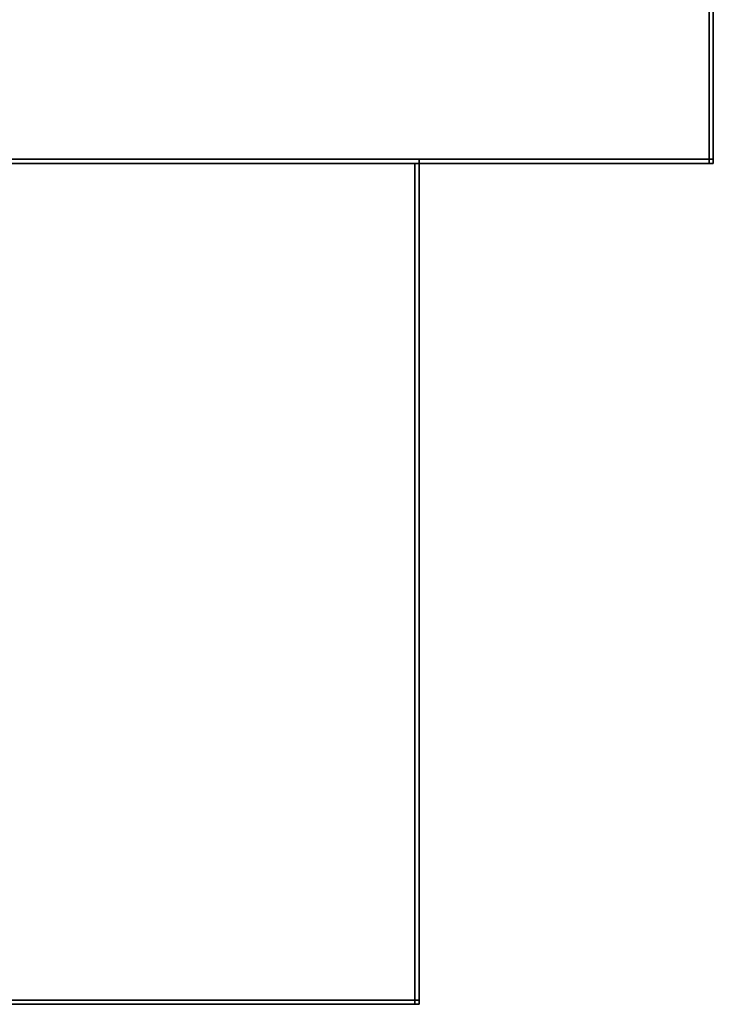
# Model space of a CAD drawing. Extents: x -4.8 to 55.9, y -3 to 25.9.
# Tile 579 of 656: x 52.4 to 54, y -2 to 0.3. Entities that reach past the tile are written whole.
import ezdxf

# ---------------------------------------------------------------- set-up
doc = ezdxf.new("R2010")
doc.units = 0

# ---------------------------------------------------------------- blocks, each defined once
blk = doc.blocks.new('Box-638355a3-c890-4fd0-b728-b39c41c250b5')
at = {"color": 253, "linetype": 'Continuous', "true_color": 0xa0a0a0, "transparency": 33554687}
mesh = blk.add_polyface(dxfattribs=at)
corners = [(0, 0), (54, 0), (54, 24), (0, 24), (0, 0, 0.01), (54, 0, 0.01), (54, 24, 0.01), (0, 24, 0.01)]
mesh.append_faces([[corners[k] for k in face] for face in [(0, 1, 2, 3), (4, 5, 6, 7), (0, 1, 5, 4), (1, 2, 6, 5), (2, 3, 7, 6), (3, 0, 4, 7)]], dxfattribs={"color": 253})
blk = doc.blocks.new('Box-07747896-d056-4941-b30d-9d22ee5c5ea8')
at = {"color": 253, "linetype": 'Continuous', "true_color": 0xa0a0a0, "transparency": 33554687}
mesh = blk.add_polyface(dxfattribs=at)
corners = [(0, 0), (54, 0), (54, 24), (0, 24), (0, 0, 0.01), (54, 0, 0.01), (54, 24, 0.01), (0, 24, 0.01)]
mesh.append_faces([[corners[k] for k in face] for face in [(0, 1, 2, 3), (4, 5, 6, 7), (0, 1, 5, 4), (1, 2, 6, 5), (2, 3, 7, 6), (3, 0, 4, 7)]], dxfattribs={"color": 253})
blk = doc.blocks.new('Box-6055cdb0-c787-41a5-9ab7-30b7c90fd213')
at = {"color": 253, "linetype": 'Continuous', "true_color": 0xa0a0a0, "transparency": 33554687}
mesh = blk.add_polyface(dxfattribs=at)
corners = [(0, 0), (0.01, 0), (0.01, 24), (0, 24), (0, 0, 21), (0.01, 0, 21), (0.01, 24, 21), (0, 24, 21)]
mesh.append_faces([[corners[k] for k in face] for face in [(0, 1, 2, 3), (4, 5, 6, 7), (0, 1, 5, 4), (1, 2, 6, 5), (2, 3, 7, 6), (3, 0, 4, 7)]], dxfattribs={"color": 253})
blk = doc.blocks.new('Box-60cf1314-6250-475f-87d4-e0ef48a3e624')
at = {"color": 253, "linetype": 'Continuous', "true_color": 0xa0a0a0, "transparency": 33554687}
mesh = blk.add_polyface(dxfattribs=at)
corners = [(20.1, 0), (53.3, 0), (53.3, 0.01), (20.1, 0.01), (20.1, 0, 0.7), (53.3, 0, 0.7), (53.3, 0.01, 0.7), (20.1, 0.01, 0.7)]
mesh.append_faces([[corners[k] for k in face] for face in [(0, 1, 2, 3), (4, 5, 6, 7), (0, 1, 5, 4), (1, 2, 6, 5), (2, 3, 7, 6), (3, 0, 4, 7)]], dxfattribs={"color": 253})
blk = doc.blocks.new('Box-fc952c7c-859c-4604-82dd-d91368b139cb')
at = {"color": 253, "linetype": 'Continuous', "true_color": 0xa0a0a0, "transparency": 33554687}
mesh = blk.add_polyface(dxfattribs=at)
corners = [(20.1, 0, 20.3), (53.3, 0, 20.3), (53.3, 0.01, 20.3), (20.1, 0.01, 20.3), (20.1, 0, 21), (53.3, 0, 21), (53.3, 0.01, 21), (20.1, 0.01, 21)]
mesh.append_faces([[corners[k] for k in face] for face in [(0, 1, 2, 3), (4, 5, 6, 7), (0, 1, 5, 4), (1, 2, 6, 5), (2, 3, 7, 6), (3, 0, 4, 7)]], dxfattribs={"color": 253})
blk = doc.blocks.new('Box-77eeeeab-0853-45cf-a716-e085e8ad075c')
at = {"color": 253, "linetype": 'Continuous', "true_color": 0xa0a0a0, "transparency": 33554687}
mesh = blk.add_polyface(dxfattribs=at)
corners = [(53.3, 0), (54, 0), (54, 0.01), (53.3, 0.01), (53.3, 0, 21), (54, 0, 21), (54, 0.01, 21), (53.3, 0.01, 21)]
mesh.append_faces([[corners[k] for k in face] for face in [(0, 1, 2, 3), (4, 5, 6, 7), (0, 1, 5, 4), (1, 2, 6, 5), (2, 3, 7, 6), (3, 0, 4, 7)]], dxfattribs={"color": 253})
blk = doc.blocks.new('ForwardOpening-c705fa8b-37ca-4ab5-9f3a-38fc6dd36080')
at = {"linetype": 'Continuous', "transparency": 33554687}
for name in ['Box-60cf1314-6250-475f-87d4-e0ef48a3e624', 'Box-fc952c7c-859c-4604-82dd-d91368b139cb', 'Box-77eeeeab-0853-45cf-a716-e085e8ad075c']:
    blk.add_blockref(name, (0, 0), dxfattribs=at)
blk = doc.blocks.new('8e6bfa97-ff45-4f4a-9ec3-150c76c71b82')
at = {"linetype": 'Continuous', "transparency": 33554687}
for name, p in [('Box-638355a3-c890-4fd0-b728-b39c41c250b5', (0, 0)), ('Box-07747896-d056-4941-b30d-9d22ee5c5ea8', (0, 0, 20.99)), ('Box-6055cdb0-c787-41a5-9ab7-30b7c90fd213', (53.99, 0)), ('ForwardOpening-c705fa8b-37ca-4ab5-9f3a-38fc6dd36080', (0, 0))]:
    blk.add_blockref(name, p, dxfattribs=at)
blk = doc.blocks.new('Box-3fbdc354-6615-4e9f-945c-fe63fe3fe4ba')
at = {"color": 253, "linetype": 'Continuous', "true_color": 0xa0a0a0, "transparency": 33554687}
mesh = blk.add_polyface(dxfattribs=at)
corners = [(32.2, 0), (33.2, 0), (33.2, 0.01), (32.2, 0.01), (32.2, 0, 19.6), (33.2, 0, 19.6), (33.2, 0.01, 19.6), (32.2, 0.01, 19.6)]
mesh.append_faces([[corners[k] for k in face] for face in [(0, 1, 2, 3), (4, 5, 6, 7), (0, 1, 5, 4), (1, 2, 6, 5), (2, 3, 7, 6), (3, 0, 4, 7)]], dxfattribs={"color": 253})
blk = doc.blocks.new('Box-ee29d90a-0d61-47f2-9358-3fbf58d15b82')
at = {"color": 253, "linetype": 'Continuous', "true_color": 0xa0a0a0, "transparency": 33554687}
mesh = blk.add_polyface(dxfattribs=at)
corners = [(0, 0), (33.2, 0), (33.2, 2), (0, 2), (0, 0, 0.01), (33.2, 0, 0.01), (33.2, 2, 0.01), (0, 2, 0.01)]
mesh.append_faces([[corners[k] for k in face] for face in [(0, 1, 2, 3), (4, 5, 6, 7), (0, 1, 5, 4), (1, 2, 6, 5), (2, 3, 7, 6), (3, 0, 4, 7)]], dxfattribs={"color": 253})
blk = doc.blocks.new('Box-0b0abd25-0e45-4ea3-bd81-268744bbcaa9')
at = {"color": 253, "linetype": 'Continuous', "true_color": 0xa0a0a0, "transparency": 33554687}
mesh = blk.add_polyface(dxfattribs=at)
corners = [(0, 0), (33.2, 0), (33.2, 2), (0, 2), (0, 0, 0.01), (33.2, 0, 0.01), (33.2, 2, 0.01), (0, 2, 0.01)]
mesh.append_faces([[corners[k] for k in face] for face in [(0, 1, 2, 3), (4, 5, 6, 7), (0, 1, 5, 4), (1, 2, 6, 5), (2, 3, 7, 6), (3, 0, 4, 7)]], dxfattribs={"color": 253})
blk = doc.blocks.new('Box-7ff27c31-5c39-4385-b35e-0ea8d3bfab72')
at = {"color": 253, "linetype": 'Continuous', "true_color": 0xa0a0a0, "transparency": 33554687}
mesh = blk.add_polyface(dxfattribs=at)
corners = [(0, 0), (0.01, 0), (0.01, 2), (0, 2), (0, 0, 19.6), (0.01, 0, 19.6), (0.01, 2, 19.6), (0, 2, 19.6)]
mesh.append_faces([[corners[k] for k in face] for face in [(0, 1, 2, 3), (4, 5, 6, 7), (0, 1, 5, 4), (1, 2, 6, 5), (2, 3, 7, 6), (3, 0, 4, 7)]], dxfattribs={"color": 253})
blk = doc.blocks.new('ForwardOpening-afc0354b-9dd0-4c70-85bf-ffeeec673de1')
at = {"linetype": 'Continuous', "transparency": 33554687}
blk.add_blockref('Box-3fbdc354-6615-4e9f-945c-fe63fe3fe4ba', (0, 0), dxfattribs=at)
blk = doc.blocks.new('aeec0b23-1713-4d0d-88aa-f96219001015')
at = {"linetype": 'Continuous', "transparency": 33554687}
for name, p in [('Box-ee29d90a-0d61-47f2-9358-3fbf58d15b82', (0, 0)), ('Box-0b0abd25-0e45-4ea3-bd81-268744bbcaa9', (0, 0, 19.59)), ('Box-7ff27c31-5c39-4385-b35e-0ea8d3bfab72', (33.19, 0)), ('ForwardOpening-afc0354b-9dd0-4c70-85bf-ffeeec673de1', (0, 0)), ('Box-3fbdc354-6615-4e9f-945c-fe63fe3fe4ba', (0, 0))]:
    blk.add_blockref(name, p, dxfattribs=at)
blk = doc.blocks.new('67c062c2-fe4f-4682-81bf-4f6e360278ac')
at = {"linetype": 'Continuous', "transparency": 33554687}
for name, p in [('8e6bfa97-ff45-4f4a-9ec3-150c76c71b82', (0, 0)), ('aeec0b23-1713-4d0d-88aa-f96219001015', (20.1, -2, 0.7))]:
    blk.add_blockref(name, p, dxfattribs=at)

msp = doc.modelspace()

# ---------------------------------------------------------------- block references
at = {"transparency": 33554687}
msp.add_blockref('67c062c2-fe4f-4682-81bf-4f6e360278ac', (0, 0), dxfattribs=at)

doc.saveas('drawing.dxf')
